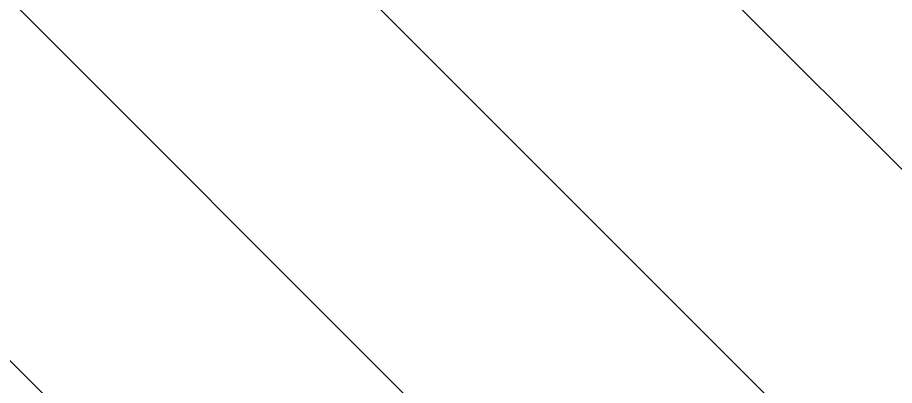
# Model space of a CAD drawing. Extents: x 544674 to 552202, y 6585829 to 6588119.
# Drawn here: x 550110.27 to 550124.01, y 6587374.59 to 6587380.34 of the extents above; entities that cross this region are included whole.
import ezdxf

# ---------------------------------------------------------------- set-up
doc = ezdxf.new("R2010")
doc.units = 0
doc.layers.add('Kaevandatud ala', color=7, linetype='Continuous')
doc.layers.add('MOOTMPUNKT', color=7, linetype='Continuous')

msp = doc.modelspace()

# ---------------------------------------------------------------- linework, layer by layer
at = {"layer": 'Kaevandatud ala'}
for p, q in [((550098.623, 6587403.47), (550132.591, 6587369.502)), ((550095.458, 6587400.978), (550130.609, 6587365.827)), ((550092.319, 6587398.461), (550142.49, 6587348.289)), ((550089.183, 6587395.939), (550139.158, 6587345.964))]:
    msp.add_line(p, q, dxfattribs=at)

# ---------------------------------------------------------------- texts
at = {"layer": 'MOOTMPUNKT'}
for p in [(550103.467, 6587367.03), (550103.467, 6587367.03), (550103.495, 6587367.031), (550103.495, 6587367.031), (550103.178, 6587366.829), (550103.178, 6587366.829), (550103.348, 6587366.861), (550103.348, 6587366.861), (550103.365, 6587366.84), (550103.365, 6587366.84), (550103.472, 6587366.835), (550103.472, 6587366.835), (550103.516, 6587366.836), (550103.516, 6587366.836), (550103.531, 6587366.819), (550103.531, 6587366.819), (550103.595, 6587366.778), (550103.595, 6587366.778), (550103.735, 6587366.749), (550103.735, 6587366.749), (550103.791, 6587366.734), (550103.791, 6587366.734), (550103.407, 6587366.574), (550103.407, 6587366.574), (550103.478, 6587366.569), (550103.478, 6587366.569), (550103.512, 6587366.526), (550103.512, 6587366.526), (550103.642, 6587366.548), (550103.642, 6587366.548), (550103.779, 6587366.532), (550103.779, 6587366.532), (550103.81, 6587366.491), (550103.81, 6587366.491), (550103.84, 6587366.492), (550103.84, 6587366.492), (550103.892, 6587366.472), (550103.892, 6587366.472), (550103.918, 6587366.517), (550103.918, 6587366.517), (550103.933, 6587366.52), (550103.933, 6587366.52), (550104.125, 6587366.493), (550104.125, 6587366.493), (550103.771, 6587366.259), (550103.771, 6587366.259), (550103.882, 6587366.217), (550103.882, 6587366.217), (550103.962, 6587366.211), (550103.962, 6587366.211), (550103.965, 6587366.224), (550103.965, 6587366.224), (550103.973, 6587366.216), (550103.973, 6587366.216), (550104.079, 6587366.231), (550104.079, 6587366.231), (550104.08, 6587366.237), (550104.08, 6587366.237), (550104.193, 6587366.226), (550104.193, 6587366.226), (550104.256, 6587366.222), (550104.256, 6587366.222)]:
    msp.add_text('+', height=10, dxfattribs=at).set_placement(p)

doc.saveas('drawing.dxf')
